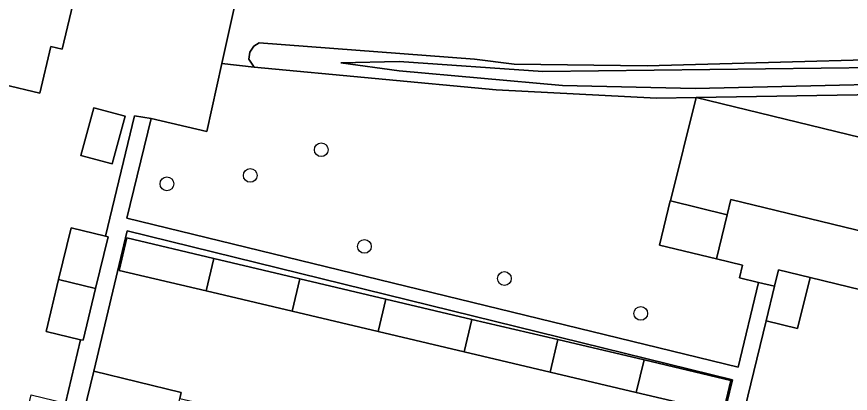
# Model space of a CAD drawing. Extents: x 162803 to 163818, y 381639 to 382475.
# Drawn here: x 163144.4 to 163203.7, y 382389.2 to 382415.9 of the extents above; entities that cross this region are included whole.
import ezdxf

# ---------------------------------------------------------------- set-up
doc = ezdxf.new("R2010")
doc.units = 0
for name, color, linetype in [('IMGEO_Berm_groen', 7, 'Continuous'), ('IMGEO_Boom', 7, 'Continuous'), ('IMGEO_Erf', 7, 'Continuous'), ('IMGEO_Groenvoorziening', 7, 'Continuous'), ('IMGEO_Loofbos', 7, 'Continuous'), ('IMGEO_Oever', 7, 'Continuous'), ('IMGEO_Pand', 7, 'Continuous'), ('IMGEO_Voetpad_open', 7, 'Continuous'), ('IMGEO_Waterloop', 7, 'Continuous')]:
    doc.layers.add(name, color=color, linetype=linetype)

msp = doc.modelspace()

# ---------------------------------------------------------------- linework, layer by layer
at = {"layer": 'IMGEO_Berm_groen'}
msp.add_lwpolyline([(163150.561, 382423.058), (163127.447, 382428.646), (163128.073, 382426.975), (163150.691, 382421.349), (163150.339, 382420.34), (163160.208, 382417.964), (163159.022, 382412.619), (163161.325, 382412.367), (163160.941, 382412.917), (163161.005, 382413.424), (163161.296, 382413.844), (163161.684, 382414.079), (163176.989, 382412.926), (163179.816, 382412.568), (163189.289, 382412.448), (163215.146, 382413.167)], dxfattribs=at)
at = {"layer": 'IMGEO_Boom'}
for centre in [(163166.095, 382406.496), (163161.039, 382404.67), (163155.113, 382404.07), (163169.161, 382399.623), (163179.118, 382397.341), (163188.821, 382394.868)]:
    msp.add_circle(centre, 0.489, dxfattribs=at)
at = {"layer": 'IMGEO_Erf'}
for points in [[(163149.329, 382420.611), (163147.662, 382413.632), (163146.859, 382413.824), (163146.067, 382410.506), (163143.482, 382411.123)], [(163126.023, 382380.609), (163144.89, 382376.049), (163146.179, 382381.398), (163143.742, 382381.986), (163144.555, 382385.359), (163145.453, 382389.081), (163147.89, 382388.493), (163148.974, 382392.993), (163146.519, 382393.588), (163147.41, 382397.263), (163148.301, 382400.939), (163150.747, 382400.346), (163152.807, 382408.895), (163153.986, 382408.715), (163157.948, 382407.781), (163159.022, 382412.619), (163160.208, 382417.964)]]:
    msp.add_lwpolyline(points, dxfattribs=at)
for points in [[(163207.173, 382406.687), (163192.754, 382410.211), (163190.936, 382402.86), (163194.971, 382401.879), (163195.235, 382402.963), (163205.69, 382400.425)], [(163149.903, 382409.472), (163152.135, 382408.866), (163151.217, 382405.482), (163148.985, 382406.087)], [(163195.345, 382390.145), (163152.292, 382400.721), (163149.914, 382390.759), (163156.134, 382389.252), (163156.035, 382388.825), (163162.183, 382387.393), (163162.348, 382388.071), (163168.454, 382386.596), (163174.567, 382385.122), (163173.793, 382381.912), (163179.905, 382380.437), (163186.018, 382378.962), (163186.682, 382381.716), (163192.942, 382380.207)], [(163188.5, 382389.254), (163182.379, 382390.696), (163176.259, 382392.139), (163170.139, 382393.582), (163164.02, 382395.024), (163157.899, 382396.467), (163151.722, 382397.923), (163152.264, 382400.229), (163158.454, 382398.77), (163164.575, 382397.327), (163170.694, 382395.884), (163176.814, 382394.441), (163182.935, 382392.999), (163189.056, 382391.556), (163195.227, 382390.101), (163194.685, 382387.796)], [(163205.212, 382383.439), (163206.688, 382389.519), (163208.175, 382395.645), (163200.866, 382397.419), (163199.986, 382393.797), (163197.735, 382394.344), (163193.607, 382377.303), (163195.897, 382376.751), (163195.002, 382373.041), (163194.185, 382369.653), (163191.895, 382370.205), (163190.618, 382364.906), (163207.881, 382360.68), (163209.314, 382362.694), (163204.997, 382363.731), (163200.679, 382364.768), (163200.748, 382365.055), (163201.929, 382369.915), (163202.26, 382371.28), (163203.736, 382377.359)]]:
    msp.add_lwpolyline(points, close=True, dxfattribs=at)
at = {"layer": 'IMGEO_Groenvoorziening'}
msp.add_lwpolyline([(163192.754, 382410.211), (163189.955, 382410.166), (163178.526, 382410.757), (163161.325, 382412.367), (163159.022, 382412.619), (163157.948, 382407.781), (163153.986, 382408.715), (163152.271, 382401.628), (163195.744, 382391.045), (163197.199, 382397.062), (163195.851, 382397.389), (163196.069, 382398.286), (163194.208, 382398.738), (163190.155, 382399.722), (163190.919, 382402.864), (163190.936, 382402.86)], close=True, dxfattribs=at)
at = {"layer": 'IMGEO_Loofbos'}
msp.add_lwpolyline([(163238.509, 382406.047), (163219.514, 382410.636), (163217.115, 382410.602), (163192.754, 382410.211), (163207.173, 382406.687), (163215.714, 382404.614), (163216.448, 382405.877), (163218.239, 382405.361), (163217.862, 382403.96), (163236.274, 382399.504), (163241.964, 382398.127), (163242.37, 382399.765), (163249.99, 382397.918), (163250.034, 382402.138), (163243.644, 382404.807)], close=True, dxfattribs=at)
at = {"layer": 'IMGEO_Oever'}
for points in [[(163215.146, 382413.167), (163189.289, 382412.448), (163179.816, 382412.568), (163176.989, 382412.926), (163161.684, 382414.079), (163161.296, 382413.844), (163161.005, 382413.424), (163160.941, 382412.917), (163161.325, 382412.367), (163178.526, 382410.757), (163189.955, 382410.166), (163192.754, 382410.211), (163217.115, 382410.602)], [(163215.298, 382411.374), (163192.689, 382410.833), (163183.265, 382411.062), (163171.629, 382412.108), (163167.476, 382412.676), (163171.628, 382412.761), (163181.857, 382412.061), (163209.58, 382412.384)]]:
    msp.add_lwpolyline(points, dxfattribs=at)
at = {"layer": 'IMGEO_Pand'}
for points in [[(163149.329, 382420.611), (163140.776, 382422.692), (163139.203, 382416.099), (163138.42, 382412.816), (163143.496, 382411.608), (163143.386, 382411.146), (163143.482, 382411.123), (163146.067, 382410.506), (163146.859, 382413.824), (163147.662, 382413.632)], [(163152.135, 382408.866), (163149.903, 382409.472), (163148.985, 382406.087), (163151.217, 382405.482)], [(163215.714, 382404.614), (163207.173, 382406.687), (163205.69, 382400.425), (163195.235, 382402.963), (163194.971, 382401.879), (163194.208, 382398.738), (163196.069, 382398.286), (163195.851, 382397.389), (163197.199, 382397.062), (163198.329, 382396.788), (163198.615, 382397.965), (163200.866, 382397.419), (163208.175, 382395.645), (163213.263, 382394.52), (163214.166, 382398.238)], [(163194.971, 382401.879), (163190.936, 382402.86), (163190.919, 382402.864), (163190.155, 382399.722), (163194.208, 382398.738)], [(163150.747, 382400.346), (163148.301, 382400.939), (163147.41, 382397.263), (163150.037, 382396.626), (163150.928, 382400.302)], [(163158.454, 382398.77), (163152.264, 382400.229), (163151.722, 382397.923), (163157.899, 382396.467)], [(163158.454, 382398.77), (163157.899, 382396.467), (163164.02, 382395.024), (163164.575, 382397.327)], [(163200.866, 382397.419), (163198.615, 382397.965), (163198.329, 382396.788), (163197.735, 382394.344), (163199.986, 382393.797)], [(163150.037, 382396.626), (163147.41, 382397.263), (163146.519, 382393.588), (163148.974, 382392.993), (163149.146, 382392.951)], [(163170.139, 382393.582), (163170.694, 382395.884), (163164.575, 382397.327), (163164.02, 382395.024)], [(163170.139, 382393.582), (163176.259, 382392.139), (163176.814, 382394.441), (163170.694, 382395.884)], [(163176.259, 382392.139), (163182.379, 382390.696), (163182.935, 382392.999), (163176.814, 382394.441)], [(163188.5, 382389.254), (163189.056, 382391.556), (163182.935, 382392.999), (163182.379, 382390.696)], [(163188.5, 382389.254), (163194.685, 382387.796), (163195.227, 382390.101), (163189.056, 382391.556)], [(163155.455, 382386.336), (163156.035, 382388.825), (163156.134, 382389.252), (163149.914, 382390.759), (163149.207, 382387.843), (163148.327, 382384.236), (163147.155, 382379.375), (163153.412, 382377.866)]]:
    msp.add_lwpolyline(points, close=True, dxfattribs=at)
at = {"layer": 'IMGEO_Voetpad_open'}
for points in [[(163193.607, 382377.303), (163197.735, 382394.344), (163198.329, 382396.788), (163197.199, 382397.062), (163195.744, 382391.045), (163152.271, 382401.628), (163153.986, 382408.715), (163152.807, 382408.895), (163150.747, 382400.346), (163150.928, 382400.302), (163150.037, 382396.626), (163149.146, 382392.951), (163148.974, 382392.993), (163147.89, 382388.493)], [(163149.207, 382387.843), (163149.914, 382390.759), (163152.292, 382400.721), (163195.345, 382390.145), (163192.942, 382380.207)]]:
    msp.add_lwpolyline(points, dxfattribs=at)
at = {"layer": 'IMGEO_Waterloop'}
msp.add_lwpolyline([(163238.356, 382409.359), (163238.516, 382410.301), (163236.041, 382410.701), (163230.393, 382411.41), (163221.096, 382412.219), (163209.58, 382412.384), (163181.857, 382412.061), (163171.628, 382412.761), (163167.476, 382412.676), (163171.629, 382412.108), (163183.265, 382411.062), (163192.689, 382410.833), (163215.298, 382411.374), (163219.09, 382411.35), (163221.356, 382411.369), (163232.807, 382410.375)], close=True, dxfattribs=at)

doc.saveas('drawing.dxf')
